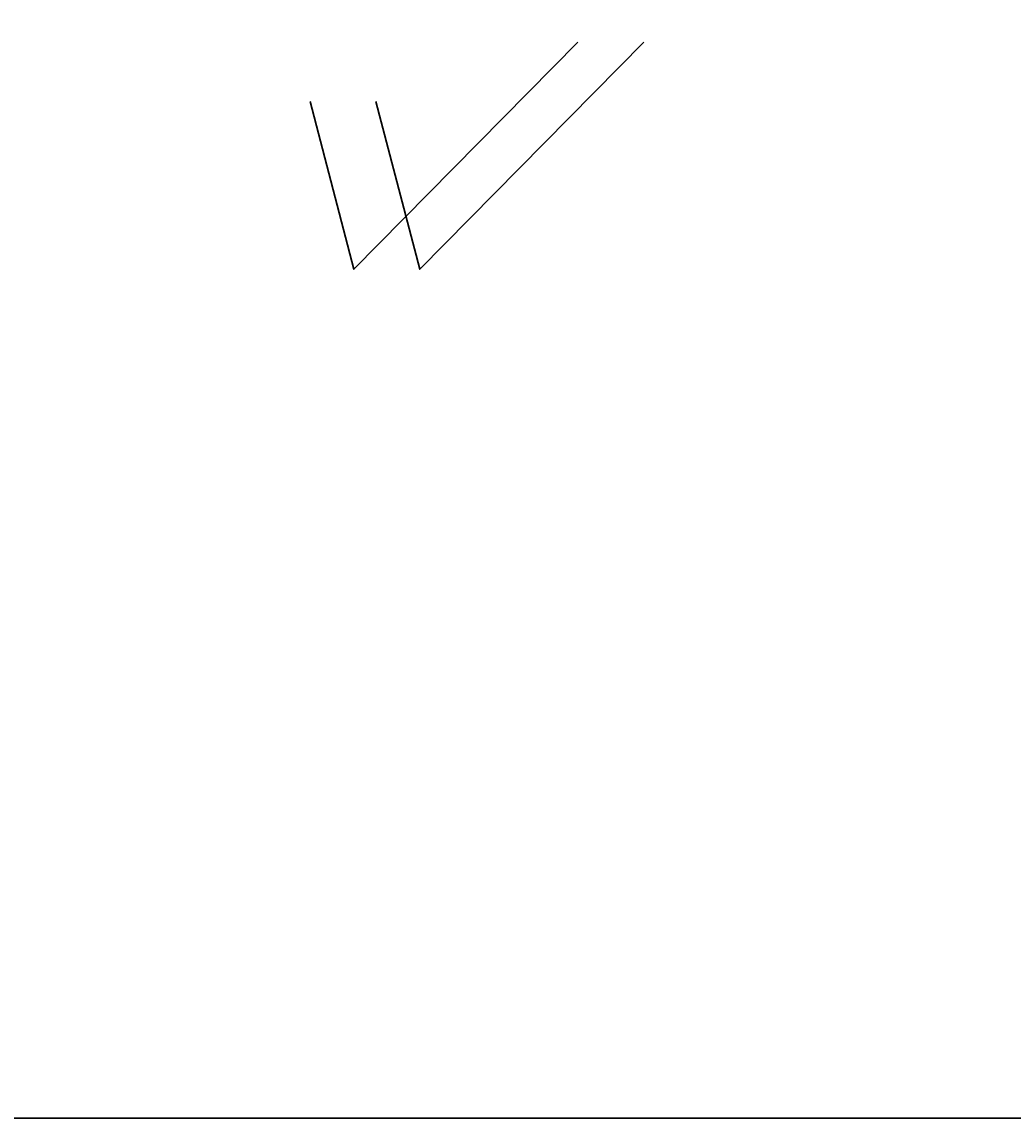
# Model space of a CAD drawing. Header units: millimetres. Extents: x -33345 to 4712671, y -3392 to 121473.
# Tile 434 of 656: x 2293302 to 2335831, y -3392 to 43634. Entities that reach past the tile are written whole.
import ezdxf

# ---------------------------------------------------------------- set-up
doc = ezdxf.new("R2010")
doc.units = ezdxf.units.MM
doc.layers.add('ACO-текст', color=7, linetype='Continuous', lineweight=20)
doc.styles.add('RUSS', font='RUSS.shx', dxfattribs={"width": 0.8, "oblique": 15, "height": 250})

msp = doc.modelspace()

# ---------------------------------------------------------------- linework, layer by layer
at = {"color": 3, "lineweight": 30, "ltscale": 100}
msp.add_lwpolyline([(-33344.658, 121472.664), (4712671.379, 121472.664), (4712671.379, -3391.647), (-33344.658, -3391.647)], close=True, dxfattribs=at)
at = {"color": 3, "lineweight": 30}
for points in [[(2305667.072, 40214.208), (2307549.02, 33025.798), (2317160.419, 42767.101)], [(2308490.003, 40214.208), (2310371.951, 33025.798), (2319983.35, 42767.101)]]:
    msp.add_lwpolyline(points, dxfattribs=at)

# ---------------------------------------------------------------- texts
at = {"layer": 'ACO-текст', "char_height": 300, "width": 18353.93755, "attachment_point": 1, "line_spacing_factor": 1.2, "style": 'RUSS'}
for insert in [(2219467.004, 70189.721, 1359241.5), (2303467.004, 70189.721, 1359241.5)]:
    msp.add_mtext('\\A1;\\pi-600,l600,t600;1.^IОбщие указания см. на л. КЖ-\\P2.^ICтыки рабочей арматуры должны быть выполнены согласно "Детали А" (сварное соединение {\\A0;L\\H0.7x;\\S^ н;}=dх10х1.3), где d-диаметр рабочей арматуры колонны. Для d=28А400, {\\A0;L\\H0.7x;\\S^ н;}=364мм. Стыки необходимо размещать вне зоны действия максимальных усилий, согласно (КМК 2.01.03-96). Допускается двусторонние швы длиной 4хd{\\H0.7x;\\S^ н;} для соединения арматуры классов А240, А300, А400.\\P3.^IСоединения пересечений стержней арматуры выполнять вязаными стальной отожженной проволокой d=0.8-1.0мм. Применение ручной электродуговой сварки не допускается! \\P{\\A0;4.^IОпалубку колонн снимать после набора прочности бетона не менее \\fISOCPEUR|b0|i1|c238|p34;70%\\fISOCPEUR|b0|i1|c204|p34;.\\P}5.^IКолонны замаркированы на л. КЖ-__\\P6.^IЗакладные детали МН1 учтены в расходе на л. КЖ-__  Ориентацию закладных деталей уточнять по месту - располагать только со стороны примыкания кирпичных стен.', dxfattribs=dict(at, insert=insert))

doc.saveas('drawing.dxf')
